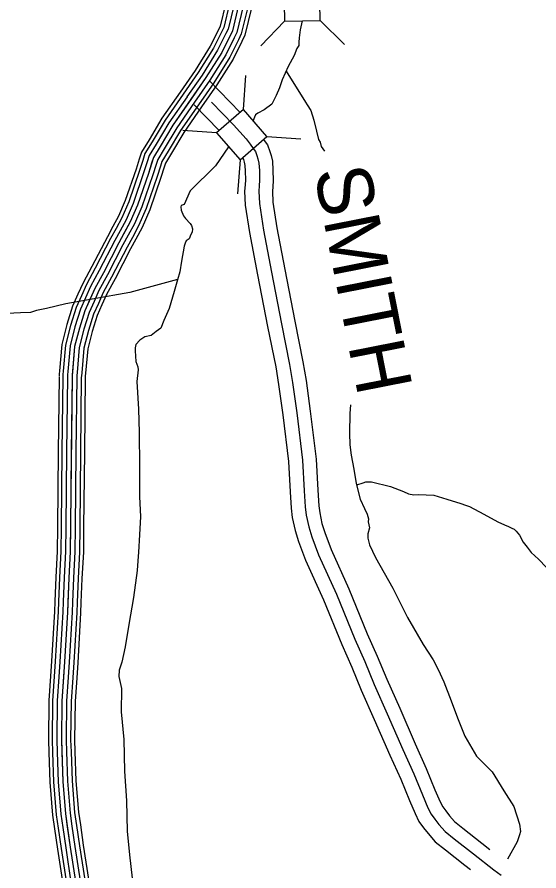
# Model space of a CAD drawing. Extents: x 1551132 to 1791609, y 378168 to 563823.
# Drawn here: x 1605092 to 1608572, y 411145 to 416832 of the extents above; entities that cross this region are included whole.
import ezdxf

# ---------------------------------------------------------------- set-up
doc = ezdxf.new("R2010")
doc.units = 0
for name, color, linetype in [('DESIGN - ROW - Right-of-Way and Easement Labels', 7, 'Continuous'), ('DESIGN - TRANSPORTATION - Text', 7, 'Continuous'), ('SURVEY - CONTOURS - Index with Text', 7, 'Continuous'), ('SURVEY - DRAINAGE - Storm Sewer', 7, 'Continuous'), ('SURVEY - PROPERTY - Owners', 7, 'Continuous')]:
    doc.layers.add(name, color=color, linetype=linetype)

msp = doc.modelspace()

# ---------------------------------------------------------------- linework, layer by layer
at = {"layer": 'DESIGN - TRANSPORTATION - Text'}
for points in [[(1606994.178, 416807.045), (1606979.245, 416747.594), (1606974.412, 416693.567), (1606971.987, 416665.558), (1606971.612, 416641.524), (1606957.312, 416621.707), (1606940.612, 416575.881), (1606899.505, 416502.379), (1606860.139, 416412.827), (1606841.348, 416361.025), (1606820.565, 416309.249), (1606795.84, 416261.547), (1606791.691, 416251.589), (1606739.142, 416214.338), (1606696.809, 416190.946), (1606682.668, 416181.145), (1606676.427, 416165.22), (1606670.243, 416153.286), (1606667.685, 416140.686)], [(1606885.647, 416470.853), (1607014.86, 416264.273), (1607026.502, 416247.981), (1607051.643, 416209.338), (1607070.201, 416144.786), (1607088.592, 416072.226), (1607103.333, 416015.775), (1607112.975, 415999.524), (1607120.299, 415969.298), (1607141.89, 415939.081)], [(1606503.089, 415967.74), (1606415.374, 415841.07), (1606245.645, 415674.273), (1606205.587, 415584.363), (1606187.479, 415576.629), (1606185.354, 415568.654), (1606187.013, 415546.587), (1606202.412, 415508.277), (1606216.12, 415490.035), (1606245.595, 415457.518), (1606255.369, 415443.342), (1606263.019, 415421.183), (1606260.686, 415399.183), (1606250.444, 415383.307), (1606240.02, 415355.423), (1606219.82, 415341.706), (1606213.579, 415325.773), (1606207.27, 415305.839), (1606189.737, 415205.928), (1606178.629, 415133.967), (1606161.838, 415082.133), (1606140.647, 415004.322), (1606106.906, 414890.636), (1606071.698, 414811.034), (1606050.907, 414759.258), (1606020.591, 414737.69), (1605986.183, 414710.173), (1605944.101, 414702.806), (1605911.752, 414679.264), (1605885.344, 414651.621), (1605879.011, 414629.679), (1605878.703, 414609.645), (1605883.577, 414537.443), (1605897.035, 414503.176), (1605898.727, 414483.109), (1605890.927, 414404.815), (1605902.66, 414220.577), (1605906.235, 414064.239), (1605908.726, 413837.783), (1605909.626, 413637.411), (1605915.576, 413505.083), (1605909.684, 413382.946), (1605901.926, 413268.86), (1605897.026, 413210.833), (1605894.01, 413144.757), (1605869.268, 412966.819), (1605836.502, 412786.997), (1605814.195, 412637.068), (1605790.637, 412535.249), (1605773.812, 412481.414), (1605771.162, 412439.38), (1605787.912, 412358.978), (1605785.52, 412204.732), (1605804.653, 412020.102), (1605809.394, 411809.646), (1605822.31, 411611.091), (1605827.202, 411410.653), (1605842.735, 411252.123), (1605860.301, 411095.569)], [(1606162.68, 415084.716), (1605844.87, 414997.947), (1605592.318, 414951.762), (1605417.972, 414922.395), (1605289.558, 414890.327), (1605221.401, 414877.352), (1605181.219, 414863.951), (1605115.212, 414860.96), (1605027.198, 414856.318)], [(1607314.535, 414249.537), (1607310.76, 414191.193), (1607307.86, 414060.982), (1607312.119, 413982.713), (1607320.602, 413914.378), (1607338.493, 413819.775), (1607354.392, 413725.214), (1607380.067, 413620.42), (1607408.666, 413557.643), (1607425.857, 413521.184), (1607435.14, 413488.908), (1607432.699, 413468.916), (1607441.849, 413430.632), (1607430.915, 413388.781), (1607430.29, 413360.738), (1607443.298, 413316.354), (1607481.456, 413233.327), (1607596.903, 413028.321), (1607694.576, 412833.725), (1607800.565, 412652.987), (1607866.305, 412551.301), (1607900.862, 412486.399), (1607939.011, 412403.372), (1607986.227, 412278.052), (1608029.709, 412164.841), (1608078.658, 412042.754), (1608156.039, 411910.042), (1608261.045, 411804.973), (1608338.427, 411677.795), (1608404.75, 411572.734), (1608443.432, 411456.605), (1608448.957, 411406.846), (1608443.432, 411384.72), (1608426.949, 411338.569), (1608361.409, 411222.266)], [(1607357.634, 413717.214), (1607400.566, 413729.273), (1607416.733, 413736.931), (1607456.715, 413736.048), (1607582.037, 413705.197), (1607669.285, 413671.188), (1607702.959, 413656.413), (1607738.808, 413649.596), (1607766.841, 413650.979), (1607820.815, 413649.779), (1607870.747, 413646.663), (1607958.17, 413620.67), (1608051.551, 413592.536), (1608083.317, 413581.811), (1608109.083, 413571.219), (1608203.964, 413521.001), (1608298.812, 413468.783), (1608342.386, 413449.775), (1608370.152, 413439.141), (1608391.918, 413428.632), (1608407.734, 413420.265), (1608419.459, 413407.973), (1608442.875, 413381.398), (1608465.833, 413334.788), (1608493.107, 413302.112), (1608520.298, 413265.428), (1608569.289, 413220.244), (1608622.062, 413164.951)]]:
    msp.add_lwpolyline(points, dxfattribs=at)
at = {"layer": 'SURVEY - CONTOURS - Index with Text'}
for points in [[(1606575.521, 417198.047), (1606585.054, 417020.334), (1606569.421, 416910.314), (1606528.88, 416740.518), (1606456.632, 416595.231), (1606352.018, 416428.352), (1606131.014, 416110.81), (1606046.808, 415969.698), (1606001.659, 415896.179), (1605968.06, 415790.426), (1605894.844, 415579.012), (1605847.137, 415467.443), (1605770.972, 415328.222), (1605667.899, 415129.259), (1605610.259, 415023.848), (1605543.969, 414874.469), (1605508.245, 414760.724), (1605476.387, 414636.912), (1605459.579, 414446.732), (1605458.846, 414434.999)], [(1606488.932, 417193.405), (1606498.006, 417024.151), (1606484.14, 416926.523), (1606446.832, 416770.277), (1606435.058, 416746.593)], [(1606513.614, 417194.722), (1606522.822, 417023.059), (1606508.448, 416921.898), (1606470.215, 416761.794), (1606457.182, 416735.585)], [(1606544.564, 417196.389), (1606553.938, 417021.701), (1606538.93, 416916.106), (1606499.548, 416751.16), (1606484.94, 416721.776)], [(1606575.521, 417198.047), (1606585.054, 417020.334), (1606569.421, 416910.314), (1606528.88, 416740.518), (1606512.697, 416707.976)], [(1606606.479, 417199.705), (1606616.17, 417018.967), (1606599.912, 416904.523), (1606558.213, 416729.876), (1606540.455, 416694.175)], [(1606637.428, 417201.372), (1606647.286, 417017.609), (1606630.395, 416898.731), (1606587.546, 416719.243), (1606568.213, 416680.367)], [(1606663.111, 417202.747), (1606673.102, 417016.476), (1606655.686, 416893.922), (1606611.87, 416710.418), (1606591.237, 416668.916)], [(1606435.066, 416746.61), (1606380.892, 416637.674), (1606279.653, 416476.178), (1606179.672, 416332.516)], [(1606457.19, 416735.601), (1606402.483, 416625.573), (1606300.277, 416462.544), (1606199.954, 416318.399)], [(1606484.948, 416721.793), (1606429.558, 416610.406), (1606326.152, 416445.452), (1606225.404, 416300.69)], [(1606512.706, 416707.992), (1606456.632, 416595.231), (1606352.018, 416428.352), (1606250.845, 416282.981)], [(1606540.463, 416694.192), (1606483.706, 416580.056), (1606377.884, 416411.251), (1606276.286, 416265.272)], [(1606568.221, 416680.383), (1606510.781, 416564.889), (1606403.758, 416394.159), (1606301.735, 416247.563)], [(1606591.246, 416668.933), (1606533.247, 416552.297), (1606425.216, 416379.975), (1606322.835, 416232.871)], [(1606179.68, 416332.541), (1606058.108, 416157.853), (1605972.626, 416014.607), (1605922.227, 415932.538), (1605907.019, 415884.687)], [(1606199.963, 416318.415), (1606078.891, 416144.444), (1605993.767, 416001.807), (1605944.869, 415922.171), (1605930.569, 415877.195)], [(1606225.412, 416300.707), (1606104.948, 416127.627), (1606020.292, 415985.756), (1605973.26, 415909.179), (1605960.118, 415867.812)], [(1606250.853, 416282.998), (1606131.014, 416110.81), (1606046.808, 415969.698), (1606001.659, 415896.179), (1605989.659, 415858.42)], [(1606276.294, 416265.289), (1606157.08, 416093.993), (1606073.324, 415953.639), (1606030.058, 415883.179), (1606019.2, 415849.028)], [(1606301.744, 416247.58), (1606183.138, 416077.176), (1606099.848, 415937.589), (1606058.449, 415870.187), (1606048.749, 415839.644)], [(1606322.843, 416232.888), (1606204.763, 416063.217), (1606121.848, 415924.263), (1606082.007, 415859.403), (1606073.257, 415831.852)], [(1605907.028, 415884.695), (1605885.753, 415817.752), (1605813.905, 415610.288), (1605769.056, 415505.394), (1605730.948, 415435.742)], [(1605930.577, 415877.212), (1605909.211, 415809.96), (1605836.979, 415601.371), (1605791.314, 415494.577), (1605752.631, 415423.875)], [(1605960.126, 415867.82), (1605938.635, 415800.193), (1605865.912, 415590.196), (1605819.221, 415481.01), (1605779.822, 415408.991)], [(1605989.667, 415858.436), (1605968.06, 415790.426), (1605894.844, 415579.012), (1605847.137, 415467.443), (1605807.021, 415394.116)], [(1606019.208, 415849.053), (1605997.484, 415780.659), (1605923.777, 415567.829), (1605875.053, 415453.876), (1605834.221, 415379.24)], [(1606048.758, 415839.661), (1606026.908, 415770.892), (1605952.71, 415556.653), (1605902.961, 415440.309), (1605861.412, 415364.357)], [(1606073.265, 415831.877), (1606051.316, 415762.784), (1605976.718, 415547.378), (1605926.119, 415429.058), (1605883.97, 415352.015)], [(1605730.957, 415435.75), (1605694.424, 415368.982), (1605591.351, 415170.01), (1605532.453, 415062.307), (1605498.278, 414985.296)], [(1605752.639, 415423.891), (1605716.249, 415357.365), (1605613.167, 415158.393), (1605554.627, 415051.34), (1605520.878, 414975.271)], [(1605779.83, 415409.008), (1605743.606, 415342.798), (1605640.533, 415143.826), (1605582.443, 415037.598), (1605549.211, 414962.696)], [(1605807.03, 415394.132), (1605770.972, 415328.222), (1605667.899, 415129.259), (1605610.259, 415023.848), (1605577.543, 414950.121)], [(1605834.229, 415379.257), (1605798.338, 415313.647), (1605695.266, 415114.692), (1605638.075, 415010.097), (1605605.876, 414937.545)], [(1605861.42, 415364.373), (1605825.696, 415299.08), (1605722.632, 415100.125), (1605665.891, 414996.355), (1605634.208, 414924.97)], [(1605883.978, 415352.031), (1605848.395, 415286.988), (1605745.331, 415088.033), (1605688.957, 414984.947), (1605657.716, 414914.536)], [(1605498.295, 414985.313), (1605462.712, 414905.153), (1605424.83, 414784.541), (1605390.639, 414651.638), (1605375.023, 414475.05)], [(1605520.886, 414975.288), (1605485.87, 414896.402), (1605448.604, 414777.749), (1605415.08, 414647.438), (1605399.647, 414472.875)], [(1605549.219, 414962.713), (1605514.92, 414885.436), (1605478.429, 414769.241), (1605445.729, 414642.179), (1605430.521, 414470.15)], [(1605577.552, 414950.137), (1605543.969, 414874.469), (1605508.245, 414760.724), (1605476.387, 414636.912), (1605461.404, 414467.416)], [(1605605.884, 414937.562), (1605573.018, 414863.502), (1605538.061, 414752.207), (1605507.045, 414631.646), (1605492.287, 414464.683)], [(1605634.217, 414924.987), (1605602.068, 414852.535), (1605567.885, 414743.698), (1605537.694, 414626.387), (1605523.161, 414461.958)], [(1605657.725, 414914.553), (1605626.159, 414843.434), (1605592.618, 414736.632), (1605563.127, 414622.02), (1605548.777, 414459.691)], [(1605375.039, 414475.083), (1605373.106, 414453.266), (1605372.298, 414440.407)], [(1605399.655, 414472.9), (1605397.755, 414451.399), (1605396.964, 414438.865)], [(1605430.538, 414470.166), (1605428.663, 414449.066), (1605427.905, 414436.932)], [(1605461.412, 414467.433), (1605459.579, 414446.732), (1605458.846, 414434.999)], [(1605492.287, 414464.699), (1605490.495, 414444.399), (1605489.787, 414433.065)], [(1605523.169, 414461.966), (1605521.403, 414442.066), (1605520.728, 414431.132)], [(1605548.785, 414459.691), (1605547.052, 414440.124), (1605546.394, 414429.524)], [(1605372.139, 414435.899), (1605366.939, 413935.919)], [(1605458.846, 414434.999), (1605446.729, 413270.56), (1605437.52, 413097.172), (1605428.17, 412868.799), (1605409.287, 412536.34), (1605391.454, 412276.025), (1605387.679, 412017.51), (1605397.654, 411740.761), (1605414.545, 411526.055), (1605447.352, 411303.091), (1605482.068, 411074.102)], [(1605396.847, 414435.64), (1605391.647, 413935.66)], [(1605427.846, 414435.324), (1605422.646, 413935.344)], [(1605458.846, 414434.999), (1605453.645, 413935.019)], [(1605489.845, 414434.674), (1605484.645, 413934.694)], [(1605520.844, 414434.357), (1605515.644, 413934.377)], [(1605546.552, 414434.09), (1605541.352, 413934.111)], [(1605366.939, 413935.935), (1605361.731, 413435.947)], [(1605391.647, 413935.677), (1605386.438, 413435.689)], [(1605422.646, 413935.36), (1605417.438, 413435.372)], [(1605453.645, 413935.035), (1605448.437, 413435.047)], [(1605484.645, 413934.711), (1605479.436, 413434.722)], [(1605515.644, 413934.394), (1605510.435, 413434.406)], [(1605541.352, 413934.119), (1605536.143, 413434.131)], [(1605361.731, 413435.964), (1605360.039, 413273.31), (1605350.897, 413101.247), (1605344.256, 412938.993)], [(1605386.438, 413435.706), (1605384.747, 413272.526), (1605375.588, 413100.088), (1605368.947, 412937.984)], [(1605417.438, 413435.389), (1605415.738, 413271.543), (1605406.554, 413098.63), (1605399.921, 412936.709)], [(1605448.437, 413435.064), (1605446.729, 413270.56), (1605437.52, 413097.172), (1605430.895, 412935.443)], [(1605479.436, 413434.739), (1605477.719, 413269.576), (1605468.486, 413095.713), (1605461.87, 412934.176)], [(1605510.435, 413434.422), (1605508.71, 413268.593), (1605499.452, 413094.255), (1605492.844, 412932.901)], [(1605536.143, 413434.156), (1605534.418, 413267.776), (1605525.143, 413093.047), (1605518.535, 412931.851)], [(1605344.264, 412939.009), (1605341.556, 412873.032), (1605322.739, 412541.765), (1605315.914, 412442.204)], [(1605368.955, 412938.001), (1605366.247, 412871.824), (1605347.405, 412540.215), (1605340.572, 412440.513)], [(1605399.929, 412936.726), (1605397.204, 412870.316), (1605378.346, 412538.282), (1605371.505, 412438.388)], [(1605430.904, 412935.459), (1605428.17, 412868.799), (1605409.287, 412536.34), (1605402.429, 412436.271)], [(1605461.878, 412934.193), (1605459.136, 412867.282), (1605440.228, 412534.399), (1605433.353, 412434.154)], [(1605492.852, 412932.917), (1605490.094, 412865.774), (1605471.169, 412532.465), (1605464.286, 412432.029)], [(1605518.543, 412931.867), (1605515.785, 412864.516), (1605496.835, 412530.857), (1605489.935, 412430.271)], [(1605315.923, 412442.221), (1605304.781, 412279.625), (1605300.939, 412016.585), (1605303.931, 411933.616)], [(1605340.58, 412440.529), (1605329.489, 412278.6), (1605325.664, 412016.843), (1605328.63, 411934.499)], [(1605371.513, 412438.404), (1605360.472, 412277.308), (1605356.672, 412017.177), (1605359.605, 411935.616)], [(1605402.437, 412436.288), (1605391.454, 412276.025), (1605387.679, 412017.51), (1605390.587, 411936.733)], [(1605433.362, 412434.171), (1605422.437, 412274.742), (1605418.687, 412017.843), (1605421.57, 411937.85)], [(1605464.294, 412432.046), (1605453.419, 412273.45), (1605449.694, 412018.177), (1605452.544, 411938.966)], [(1605489.944, 412430.288), (1605479.127, 412272.383), (1605475.419, 412018.452), (1605478.244, 411939.891)], [(1605303.931, 411933.624), (1605311.064, 411735.794), (1605328.33, 411516.33), (1605341.647, 411425.844)], [(1605328.63, 411934.516), (1605335.747, 411737.211), (1605352.905, 411519.105), (1605366.096, 411429.445)], [(1605359.605, 411935.633), (1605366.696, 411738.986), (1605383.721, 411522.58), (1605396.77, 411433.953)], [(1605390.587, 411936.75), (1605397.654, 411740.761), (1605414.545, 411526.055), (1605427.436, 411438.47)], [(1605421.57, 411937.866), (1605428.611, 411742.536), (1605445.369, 411529.531), (1605458.102, 411442.987)], [(1605452.544, 411938.983), (1605459.561, 411744.311), (1605476.185, 411533.006), (1605488.776, 411447.495)], [(1605478.244, 411939.908), (1605485.243, 411745.786), (1605501.759, 411535.897), (1605514.217, 411451.245)], [(1605488.768, 411447.512), (1605508.668, 411312.25), (1605543.092, 411085.177), (1605560.466, 411003.133), (1605573.341, 410969.124)], [(1605514.209, 411451.262), (1605534.109, 411316.05), (1605568.408, 411089.777), (1605585.216, 411010.392), (1605597.39, 410978.233)], [(1605341.638, 411425.861), (1605361.588, 411290.283), (1605396.712, 411058.61), (1605417.344, 410961.157), (1605434.261, 410916.473)], [(1605366.088, 411429.461), (1605386.037, 411293.933), (1605421.044, 411063.027), (1605441.136, 410968.132), (1605457.377, 410925.223)], [(1605396.762, 411433.97), (1605416.695, 411298.508), (1605451.552, 411068.56), (1605470.968, 410976.883), (1605486.368, 410936.198)], [(1605427.428, 411438.486), (1605447.352, 411303.091), (1605482.068, 411074.102), (1605500.801, 410985.633), (1605515.359, 410947.174)], [(1605458.094, 411443.003), (1605478.01, 411307.675), (1605512.584, 411079.644), (1605530.633, 410994.383), (1605544.35, 410958.149)]]:
    msp.add_lwpolyline(points, dxfattribs=at)
at = {"layer": 'SURVEY - DRAINAGE - Storm Sewer'}
for p, q in [((1606875.539, 416803.645), (1606717.751, 416640.241)), ((1607113.056, 416807.776), (1607276.444, 416650.03)), ((1606602.441, 416215.634), (1606618.26, 416442.193)), ((1606423.111, 416059.738), (1606196.569, 416075.582)), ((1606758.312, 416036.288), (1606984.897, 416020.468)), ((1606578.983, 415880.466), (1606563.122, 415653.874))]:
    msp.add_line(p, q, dxfattribs=at)
for points in [[(1606875.539, 416803.645), (1607113.098, 416807.776), (1607108.95, 417045.351), (1606871.383, 417041.204)], [(1606423.111, 416059.738), (1606578.999, 415880.424), (1606758.312, 416036.288), (1606602.441, 416215.634)]]:
    msp.add_lwpolyline(points, close=True, dxfattribs=at)
at = {"layer": 'SURVEY - PROPERTY - Owners'}
for points in [[(1606373.442, 416410.143), (1606580.737, 416196.904)], [(1606273.653, 416247.388), (1606440.732, 416075.517)], [(1606387.792, 416265.247), (1606535.63, 416113.168), (1606619.969, 416021.449), (1606647.302, 415984.882), (1606666.785, 415956.464), (1606682.418, 415936.139), (1606691.943, 415909.913), (1606697.543, 415887.763), (1606705.001, 415857.562), (1606708.134, 415809.402), (1606708.976, 415745.242), (1606706.459, 415707.191), (1606704.267, 415672.065), (1606708.15, 415588.913), (1606734.958, 415412.042), (1606787.907, 415132.468), (1606855.688, 414788.492), (1606909.47, 414518.435), (1606929.22, 414397.69), (1606956.977, 414195.36), (1606995.284, 413879.977), (1607007.584, 413675.305), (1607013.667, 413568.96), (1607020.692, 413514.717), (1607037.266, 413436.24), (1607058.066, 413369.722), (1607101.915, 413250.669), (1607221.162, 412987.953), (1607343.759, 412689.087), (1607411.057, 412539.55), (1607474.281, 412386.079), (1607560.77, 412192.099), (1607664.459, 411953.71), (1607737.532, 411792.039), (1607794.981, 411650.694), (1607831.438, 411565.858), (1607852.671, 411523.382), (1607878.046, 411488.848), (1607905.42, 411454.28), (1607946.569, 411407.437), (1608007.676, 411358.236), (1608135.856, 411257.717), (1608271.919, 411151.039), (1608320.118, 411117.38)], [(1606735.575, 416016.541), (1606740.192, 416009.808), (1606762.883, 415980.307), (1606778.757, 415936.581), (1606785.54, 415909.755), (1606794.99, 415871.487), (1606798.798, 415812.944), (1606799.723, 415742.842), (1606796.982, 415701.374), (1606795.107, 415671.357), (1606798.54, 415597.847), (1606824.389, 415427.284), (1606876.963, 415149.677), (1606944.661, 414806.118), (1606998.735, 414534.619), (1607018.926, 414411.182), (1607046.933, 414206.994), (1607085.666, 413888.177), (1607098.132, 413680.613), (1607104.04, 413577.385), (1607110.181, 413529.943), (1607125.123, 413459.199), (1607143.964, 413398.956), (1607185.879, 413285.136), (1607304.443, 413023.929), (1607427.099, 412724.93), (1607494.372, 412575.451), (1607557.654, 412421.83), (1607643.785, 412228.659), (1607747.382, 411990.486), (1607820.905, 411827.815), (1607878.671, 411685.686), (1607913.745, 411604.076), (1607930.344, 411570.858), (1607950.169, 411543.882), (1607975.093, 411512.407), (1608009.551, 411473.189), (1608064.108, 411429.255), (1608191.821, 411329.102), (1608245.47, 411287.043)], [(1606595.478, 415894.513), (1606598.778, 415890.221), (1606601.695, 415882.187), (1606606.07, 415864.904), (1606611.453, 415843.086), (1606613.886, 415805.719), (1606614.644, 415747.742), (1606612.361, 415713.241), (1606609.844, 415672.807), (1606614.194, 415579.621), (1606641.994, 415396.2), (1606695.325, 415114.576), (1606763.199, 414770.167), (1606816.681, 414501.61), (1606835.972, 414383.665), (1606863.463, 414183.268), (1606901.337, 413871.451), (1606913.453, 413669.779), (1606919.728, 413560.202), (1606927.661, 413498.892), (1606945.935, 413412.373), (1606968.776, 413339.337), (1607014.633, 413214.834), (1607134.589, 412950.561), (1607257.127, 412651.836), (1607324.451, 412502.232), (1607387.616, 412348.912), (1607474.48, 412154.09), (1607578.261, 411915.484), (1607650.868, 411754.855), (1607707.983, 411614.318), (1607745.882, 411526.124), (1607771.931, 411474.031), (1607803.072, 411431.638), (1607832.997, 411393.853), (1607881.104, 411339.094), (1607949.019, 411284.409), (1608077.674, 411183.515), (1608116.156, 411153.339)]]:
    msp.add_lwpolyline(points, dxfattribs=at)

# ---------------------------------------------------------------- texts
at = {"layer": 'DESIGN - ROW - Right-of-Way and Easement Labels'}
msp.add_text('SMITH', height=370.009, rotation=281.147306, dxfattribs=at).set_placement((1607070.784, 415805.711))

doc.saveas('drawing.dxf')
